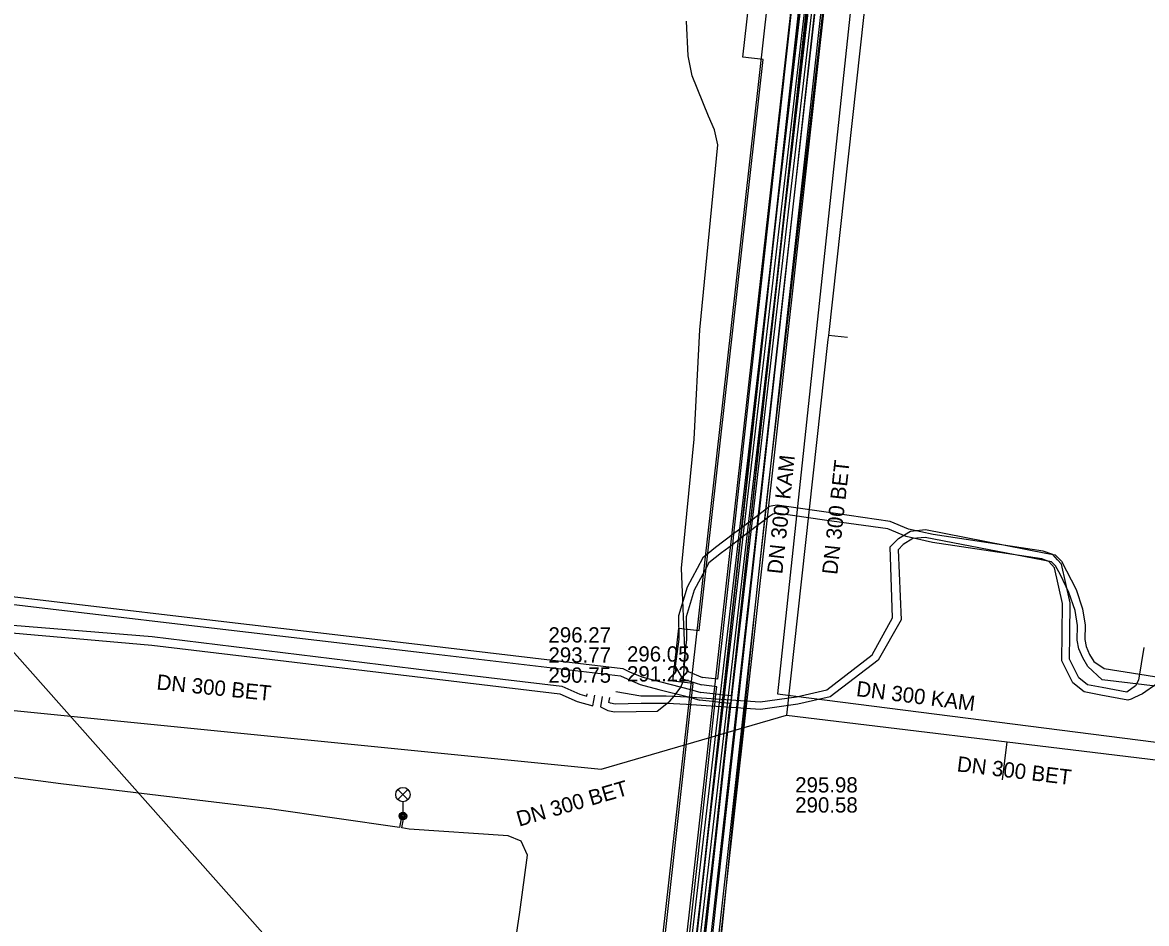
# Model space of a CAD drawing. Extents: x -595540 to -593988, y -1160850 to -1159202.
# Drawn here: x -594175.6 to -594116.8, y -1159753.9 to -1159706.8 of the extents above; entities that cross this region are included whole.
import ezdxf

# ---------------------------------------------------------------- set-up
doc = ezdxf.new("R2010")
doc.units = 0
for name, color, linetype in [('BVK-DESTOVA_popisy', 7, 'Continuous'), ('BVK-DESTOVA_trasa sítě', 7, 'Continuous'), ('BVK-SPLASKOVA_popisy', 7, 'Continuous'), ('BVK-SPLASKOVA_trasa sítě', 7, 'Continuous'), ('BVK-VODOVOD_trasa sítě', 7, 'Continuous'), ('BVK-VODOVOD_trasa zrušené sítě', 7, 'Continuous'), ('CETIN_kabel podzemní', 7, 'Continuous'), ('DESTOVA-NEPROVOZOVANA_popisy', 7, 'Continuous'), ('DESTOVA_trasa neprovozované sítě', 7, 'Continuous'), ('DSP-NN-TEPLARNY_kabel', 7, 'Continuous'), ('EON-NN_kabel', 7, 'Continuous'), ('EON-VN_kabel', 7, 'Continuous'), ('PODA_kabel optický', 7, 'Continuous'), ('TEPLARNY-ELEKTRO_kabel', 7, 'Continuous'), ('TEPLARNY-HORKOVODY_trasa sítě', 7, 'Continuous'), ('TEPLARNY-HORKOVODY_trasa sítě obvodem', 7, 'Continuous'), ('TSB_kabel VO', 7, 'Continuous'), ('TSB_kolektor', 7, 'Continuous'), ('TSB_lampy VO', 7, 'Continuous')]:
    doc.layers.add(name, color=color, linetype=linetype)

msp = doc.modelspace()

# ---------------------------------------------------------------- linework, layer by layer
at = {"layer": 'BVK-DESTOVA_popisy'}
msp.add_line((-594135.199, -1159747.163), (-594135.199, -1159747.163), dxfattribs=at)
at = {"layer": 'BVK-DESTOVA_trasa sítě'}
for points in [[(-594131.189, -1159702.54), (-594133.463, -1159723.133), (-594133.486, -1159723.344), (-594135.656, -1159743.002)], [(-594135.656, -1159743.002), (-594124.11, -1159744.396), (-594121.958, -1159744.656), (-594111.323, -1159745.94), (-594109.062, -1159746.213)]]:
    msp.add_lwpolyline(points, dxfattribs=at)
at = {"layer": 'BVK-SPLASKOVA_popisy'}
msp.add_line((-594143.994, -1159739.393), (-594143.994, -1159739.393), dxfattribs=at)
at = {"layer": 'BVK-SPLASKOVA_trasa sítě'}
for p, q in [((-594131.779, -1159701.227), (-594136.132, -1159741.877)), ((-594136.132, -1159741.877), (-594110.29, -1159745.169))]:
    msp.add_line(p, q, dxfattribs=at)
at = {"layer": 'BVK-VODOVOD_trasa sítě'}
for points in [[(-594277.938, -1159642.091), (-594251.48, -1159654.69), (-594231.416, -1159677.293), (-594151.549, -1159767.337), (-594002.69, -1159935.17)], [(-594139.43, -1159758.35), (-594138.85, -1159752.43), (-594138.25, -1159746.48), (-594137.92, -1159743.53), (-594137.3, -1159737.55), (-594136.66, -1159731.62), (-594135.96, -1159725.67), (-594135.29, -1159719.72), (-594134.61, -1159713.78), (-594133.93, -1159707.84), (-594133.28, -1159701.88), (-594132.66, -1159696.03), (-594132.31, -1159693.03), (-594132.14, -1159691.54), (-594131.68, -1159687.56), (-594131.44, -1159685.13), (-594130.78, -1159679.17), (-594130.54, -1159676.87), (-594130.29, -1159674.67), (-594129.62, -1159668.72), (-594128.94, -1159662.77), (-594128.27, -1159656.82), (-594127.63, -1159650.88)]]:
    msp.add_lwpolyline(points, dxfattribs=at)
at = {"layer": 'BVK-VODOVOD_trasa zrušené sítě'}
msp.add_lwpolyline([(-594139.59, -1159758.16), (-594132.19, -1159691.23), (-594131.54, -1159685.22), (-594130.32, -1159674.22), (-594125.04, -1159627.62), (-594124.69, -1159624.72), (-594124.57, -1159623.5), (-594121.78, -1159598.56), (-594116.31, -1159549.3), (-594116, -1159546.29), (-594115.44, -1159541.42)], dxfattribs=at)
at = {"layer": 'CETIN_kabel podzemní'}
msp.add_lwpolyline([(-594134.4, -1159703.97), (-594140.15, -1159756.78)], dxfattribs=at)
at = {"layer": 'DESTOVA-NEPROVOZOVANA_popisy'}
msp.add_line((-594148.1, -1159741.298), (-594148.1, -1159741.298), dxfattribs=at)
at = {"layer": 'DESTOVA_trasa neprovozované sítě'}
for p, q in [((-594132.469, -1159723.243), (-594133.463, -1159723.133)), ((-594181.11, -1159742.235), (-594145.349, -1159745.822)), ((-594145.349, -1159745.822), (-594135.656, -1159743.002)), ((-594124.35, -1159746.382), (-594124.11, -1159744.396))]:
    msp.add_line(p, q, dxfattribs=at)
at = {"layer": 'DSP-NN-TEPLARNY_kabel'}
for points in [[(-594133.014, -1159627.397), (-594126.273, -1159628.187), (-594133.73, -1159699.527), (-594140.428, -1159698.793), (-594140.795, -1159702.081), (-594134.129, -1159702.798), (-594140.716, -1159759.163), (-594150.768, -1159758.107), (-594156.693, -1159809.648), (-594146.119, -1159810.644), (-594154.275, -1159883.165), (-594161.034, -1159882.375), (-594161.401, -1159885.608), (-594154.661, -1159886.343), (-594161.72, -1159948.35)], [(-594161.499, -1159948.173), (-594154.44, -1159886.166), (-594161.18, -1159885.431), (-594160.858, -1159882.597), (-594154.099, -1159883.387), (-594145.898, -1159810.464), (-594156.471, -1159809.468), (-594150.592, -1159758.327), (-594140.541, -1159759.383), (-594133.907, -1159702.62), (-594140.574, -1159701.904), (-594140.252, -1159699.013), (-594133.551, -1159699.748), (-594126.054, -1159628.011), (-594132.991, -1159627.198)], [(-594133.037, -1159627.596), (-594126.493, -1159628.363), (-594133.908, -1159699.307), (-594140.605, -1159698.572), (-594141.017, -1159702.258), (-594134.351, -1159702.975), (-594140.892, -1159758.943), (-594150.944, -1159757.888), (-594156.915, -1159809.828), (-594146.341, -1159810.824), (-594147.774, -1159823.565), (-594152.315, -1159823.04)], [(-594152.288, -1159822.842), (-594147.95, -1159823.343), (-594146.562, -1159811.004), (-594157.137, -1159810.008), (-594151.12, -1159757.668), (-594141.068, -1159758.724), (-594134.573, -1159703.152), (-594141.238, -1159702.436), (-594140.781, -1159698.351), (-594134.086, -1159699.086), (-594126.712, -1159628.538), (-594133.061, -1159627.794)]]:
    msp.add_lwpolyline(points, dxfattribs=at)
at = {"layer": 'EON-NN_kabel'}
for points in [[(-594145.287, -1159742.014), (-594145.375, -1159742.556), (-594144.998, -1159742.755), (-594144.652, -1159742.826), (-594143.507, -1159742.797), (-594142.419, -1159742.793), (-594141.909, -1159742.387), (-594141.748, -1159742.259), (-594141.534, -1159742.003), (-594141.418, -1159741.863), (-594141.185, -1159741.536), (-594141.05, -1159741.238), (-594140.96, -1159739.94), (-594141.15, -1159735.299), (-594140.483, -1159728.557), (-594140.176, -1159722.846), (-594139.244, -1159713.166), (-594139.418, -1159712.379), (-594139.729, -1159711.665), (-594140.581, -1159709.566), (-594140.801, -1159708.523), (-594140.882, -1159706.709)], [(-594144.582, -1159741.748), (-594143.261, -1159741.99), (-594141.953, -1159741.985), (-594141.534, -1159742.003), (-594140.861, -1159742.031), (-594137.025, -1159742.29), (-594135.128, -1159742.028), (-594133.55, -1159741.665), (-594131.168, -1159739.847), (-594130.107, -1159737.904), (-594130.225, -1159734.189), (-594129.804, -1159733.756), (-594129.174, -1159733.373), (-594128.378, -1159733.292), (-594122.096, -1159734.524), (-594121.603, -1159734.604), (-594121.272, -1159734.948), (-594120.51, -1159736.427), (-594120.175, -1159737.426), (-594120.042, -1159738.283), (-594120.055, -1159739.043), (-594119.981, -1159739.401), (-594119.801, -1159739.82), (-594119.577, -1159740.193), (-594119.041, -1159740.562), (-594113.451, -1159741.436)], [(-594110.072, -1159742.219), (-594119.142, -1159741.146), (-594119.891, -1159740.447), (-594120.158, -1159740.003), (-594120.365, -1159739.522), (-594120.456, -1159739.08), (-594120.443, -1159738.31), (-594120.565, -1159737.521), (-594120.882, -1159736.576), (-594121.32, -1159735.648), (-594121.592, -1159735.192), (-594121.802, -1159734.974), (-594122.254, -1159734.889), (-594128.396, -1159733.696), (-594129.044, -1159733.762), (-594129.553, -1159734.071), (-594129.818, -1159734.344), (-594129.659, -1159738.012), (-594130.861, -1159740.116), (-594133.376, -1159742.035), (-594135.056, -1159742.422), (-594137.011, -1159742.692), (-594140.883, -1159742.43), (-594141.909, -1159742.387), (-594141.961, -1159742.385), (-594143.255, -1159742.39), (-594144.617, -1159742.425), (-594144.862, -1159742.375), (-594144.934, -1159742.337), (-594144.892, -1159742.078)], [(-594176.153, -1159738.683), (-594168.838, -1159739.335), (-594154.359, -1159741.051), (-594147.499, -1159741.873), (-594146.59, -1159742.275), (-594145.774, -1159742.505), (-594145.682, -1159741.95)], [(-594176.11, -1159738.285), (-594168.822, -1159738.885), (-594154.311, -1159740.654), (-594147.392, -1159741.483), (-594146.454, -1159741.898), (-594146.096, -1159741.999), (-594146.078, -1159741.886)]]:
    msp.add_lwpolyline(points, dxfattribs=at)
at = {"layer": 'EON-VN_kabel'}
for points in [[(-594093.156, -1159551.185), (-594117.615, -1159548.247), (-594118.307, -1159554.343), (-594118.463, -1159555.715), (-594118.508, -1159556.113), (-594118.598, -1159556.906), (-594118.998, -1159556.864), (-594119.047, -1159557.292), (-594119.092, -1159557.691), (-594119.143, -1159558.143), (-594119.188, -1159558.541), (-594119.287, -1159559.415), (-594118.888, -1159559.46), (-594127.888, -1159643.604), (-594127.931, -1159644.002), (-594129.717, -1159660.699), (-594130.497, -1159669.009), (-594137.537, -1159732.843), (-594137.6, -1159733.413), (-594138.546, -1159741.99), (-594138.944, -1159741.946), (-594139.342, -1159741.902), (-594140.138, -1159741.814)], [(-594117.832, -1159555.787), (-594118.053, -1159555.762), (-594118.463, -1159555.715), (-594119.655, -1159555.58), (-594119.831, -1159557.135), (-594119.877, -1159557.533), (-594119.941, -1159558.101), (-594119.986, -1159558.499), (-594120.17, -1159560.12), (-594119.773, -1159560.165), (-594128.687, -1159643.541), (-594128.729, -1159643.94), (-594130.513, -1159660.624), (-594131.293, -1159668.934), (-594138.416, -1159733.509), (-594138.479, -1159734.079), (-594139.254, -1159741.107), (-594140.051, -1159741.019)], [(-594146.556, -1159830.012), (-594148.97, -1159829.733), (-594146.93, -1159812.154), (-594157.67, -1159811.028), (-594151.563, -1159757.117), (-594140.745, -1159758.271), (-594138.988, -1159742.343), (-594138.944, -1159741.946), (-594138.04, -1159733.747), (-594137.977, -1159733.176), (-594130.895, -1159668.972), (-594130.115, -1159660.662), (-594128.332, -1159643.983), (-594128.289, -1159643.585), (-594119.332, -1159559.812), (-594119.729, -1159559.767), (-594119.587, -1159558.52), (-594119.542, -1159558.122), (-594119.484, -1159557.612), (-594119.439, -1159557.213), (-594119.303, -1159556.023), (-594118.508, -1159556.113), (-594118.094, -1159556.16), (-594117.878, -1159556.185)], [(-594125.571, -1159639.145), (-594126.986, -1159638.994), (-594127.482, -1159643.623), (-594127.525, -1159644.021), (-594129.318, -1159660.736), (-594130.098, -1159669.046), (-594137.098, -1159732.51), (-594137.161, -1159733.08), (-594140.037, -1159759.151), (-594150.858, -1159757.997), (-594156.784, -1159810.317), (-594146.042, -1159811.443), (-594148.099, -1159829.169), (-594146.492, -1159829.355)], [(-594116.971, -1159739.453), (-594117.251, -1159741.156), (-594117.404, -1159741.466), (-594117.855, -1159741.792), (-594119.152, -1159741.546), (-594119.921, -1159741.407), (-594120.359, -1159741.048), (-594120.85, -1159740.06), (-594120.841, -1159738.775), (-594120.813, -1159737.117), (-594121.274, -1159735.095), (-594121.491, -1159734.863), (-594121.726, -1159734.591), (-594122.226, -1159734.427), (-594127.98, -1159733.551), (-594129.266, -1159733.276), (-594130.235, -1159732.861), (-594133.092, -1159732.454), (-594136.139, -1159732.011), (-594136.36, -1159732.056), (-594136.535, -1159732.083), (-594137.098, -1159732.51), (-594137.537, -1159732.843), (-594137.977, -1159733.176), (-594138.416, -1159733.509), (-594139.359, -1159734.224), (-594140.025, -1159734.765), (-594140.332, -1159735.32), (-594140.85, -1159736.301), (-594141.299, -1159737.8), (-594141.284, -1159739.017), (-594141.481, -1159740.427), (-594141.085, -1159741.096), (-594140.095, -1159741.416)], [(-594116.284, -1159741.363), (-594117.035, -1159741.87), (-594117.448, -1159742.069), (-594117.636, -1159742.153), (-594117.807, -1159742.208), (-594119.217, -1159741.951), (-594120.095, -1159741.781), (-594120.679, -1159741.304), (-594121.25, -1159740.152), (-594121.244, -1159738.723), (-594121.221, -1159737.15), (-594121.646, -1159735.282), (-594121.944, -1159734.951), (-594122.31, -1159734.823), (-594128.026, -1159733.97), (-594129.39, -1159733.658), (-594130.349, -1159733.247), (-594133.666, -1159732.79), (-594136.177, -1159732.438), (-594136.375, -1159732.477), (-594136.522, -1159732.595), (-594137.161, -1159733.08), (-594137.6, -1159733.413), (-594138.04, -1159733.747), (-594138.479, -1159734.079), (-594139.049, -1159734.512), (-594139.713, -1159735.029), (-594139.926, -1159735.43), (-594140.478, -1159736.455), (-594140.899, -1159737.856), (-594140.884, -1159739.045), (-594141.036, -1159740.357), (-594140.803, -1159740.709), (-594140.051, -1159741.019)], [(-594179.699, -1159736.377), (-594172.761, -1159737.186), (-594165.673, -1159738.025), (-594154.65, -1159739.321), (-594144.215, -1159740.548), (-594143.82, -1159740.738), (-594143.173, -1159741.01), (-594142.229, -1159741.257), (-594140.675, -1159741.658), (-594140.138, -1159741.814)], [(-594179.749, -1159736.773), (-594172.807, -1159737.584), (-594165.719, -1159738.423), (-594154.696, -1159739.719), (-594144.327, -1159740.938), (-594143.984, -1159741.102), (-594143.303, -1159741.39), (-594142.329, -1159741.645), (-594140.785, -1159742.042), (-594140.182, -1159742.211)], [(-594146.588, -1159830.341), (-594149.405, -1159830.015), (-594147.374, -1159812.51), (-594158.112, -1159811.384), (-594151.916, -1159756.678), (-594141.098, -1159757.831), (-594139.386, -1159742.299), (-594139.342, -1159741.902), (-594139.298, -1159741.504), (-594140.095, -1159741.416)], [(-594146.524, -1159829.684), (-594148.535, -1159829.451), (-594146.487, -1159811.799), (-594157.227, -1159810.673), (-594151.21, -1159757.557), (-594140.391, -1159758.711), (-594138.591, -1159742.387), (-594138.988, -1159742.343), (-594139.386, -1159742.299), (-594140.182, -1159742.211)]]:
    msp.add_lwpolyline(points, dxfattribs=at)
at = {"layer": 'PODA_kabel optický'}
msp.add_lwpolyline([(-594140.819, -1159758.716), (-594132.759, -1159685.707)], dxfattribs=at)
at = {"layer": 'TEPLARNY-ELEKTRO_kabel'}
for points in [[(-594133.014, -1159627.397), (-594126.273, -1159628.187), (-594133.73, -1159699.527), (-594140.428, -1159698.793), (-594140.795, -1159702.081), (-594134.129, -1159702.798), (-594140.716, -1159759.163), (-594150.768, -1159758.107), (-594156.693, -1159809.648), (-594146.119, -1159810.644), (-594154.275, -1159883.165), (-594161.034, -1159882.375), (-594161.401, -1159885.608), (-594154.661, -1159886.343), (-594161.72, -1159948.35)], [(-594161.499, -1159948.173), (-594154.44, -1159886.166), (-594161.18, -1159885.431), (-594160.858, -1159882.597), (-594154.099, -1159883.387), (-594145.898, -1159810.464), (-594156.471, -1159809.468), (-594150.592, -1159758.327), (-594140.541, -1159759.383), (-594133.907, -1159702.62), (-594140.574, -1159701.904), (-594140.252, -1159699.013), (-594133.551, -1159699.748), (-594126.054, -1159628.011), (-594132.991, -1159627.198)], [(-594133.037, -1159627.596), (-594126.493, -1159628.363), (-594133.908, -1159699.307), (-594140.605, -1159698.572), (-594141.017, -1159702.258), (-594134.351, -1159702.975), (-594140.892, -1159758.943), (-594150.944, -1159757.888), (-594156.915, -1159809.828), (-594146.341, -1159810.824), (-594147.774, -1159823.565), (-594152.315, -1159823.04)], [(-594152.288, -1159822.842), (-594147.95, -1159823.343), (-594146.562, -1159811.004), (-594157.137, -1159810.008), (-594151.12, -1159757.668), (-594141.068, -1159758.724), (-594134.573, -1159703.152), (-594141.238, -1159702.436), (-594140.781, -1159698.351), (-594134.086, -1159699.086), (-594126.712, -1159628.538), (-594133.061, -1159627.794)]]:
    msp.add_lwpolyline(points, dxfattribs=at)
at = {"layer": 'TEPLARNY-HORKOVODY_trasa sítě'}
msp.add_lwpolyline([(-594147.478, -1159813.396), (-594158.449, -1159812.163), (-594152.286, -1159757.328), (-594141.315, -1159758.561), (-594137.746, -1159726.801), (-594135.19, -1159704.066)], dxfattribs=at)
at = {"layer": 'TEPLARNY-HORKOVODY_trasa sítě obvodem'}
for points in [[(-594133.752, -1159702.466), (-594136.504, -1159726.941), (-594140.212, -1159759.943), (-594151.183, -1159758.71), (-594157.067, -1159811.06), (-594146.096, -1159812.293)], [(-594148.86, -1159814.499), (-594159.831, -1159813.266), (-594153.389, -1159755.946), (-594142.418, -1159757.179), (-594138.988, -1159726.661), (-594136.627, -1159705.665)]]:
    msp.add_lwpolyline(points, dxfattribs=at)
at = {"layer": 'TSB_kabel VO'}
msp.add_lwpolyline([(-594150.03, -1159756.22), (-594149.59, -1159753.29), (-594149.2, -1159750.32), (-594149.52, -1159749.59), (-594150.2, -1159749.31), (-594155.38, -1159748.95), (-594155.765, -1159748.894), (-594155.676, -1159748.412), (-594155.71, -1159748.27), (-594155.794, -1159748.391), (-594155.884, -1159748.877), (-594162.68, -1159747.89), (-594173.6, -1159746.59), (-594181.255, -1159745.569)], dxfattribs=at)
at = {"layer": 'TSB_kolektor'}
msp.add_lwpolyline([(-594142.248, -1159756.708), (-594140.528, -1159741.344), (-594141.595, -1159741.225), (-594141.284, -1159738.442), (-594140.217, -1159738.562), (-594136.874, -1159708.708), (-594137.941, -1159708.589), (-594137.63, -1159705.806), (-594136.563, -1159705.925), (-594136.507, -1159705.429), (-594141.993, -1159704.815), (-594141.879, -1159703.801), (-594142.893, -1159703.688), (-594142.341, -1159698.758), (-594141.327, -1159698.871), (-594141.214, -1159697.857), (-594135.728, -1159698.472), (-594135.672, -1159697.975), (-594136.739, -1159697.856), (-594136.428, -1159695.073), (-594135.361, -1159695.192), (-594134.842, -1159690.561), (-594132.003, -1159690.927), (-594139.391, -1159757.068)], close=True, dxfattribs=at)
at = {"layer": 'TSB_lampy VO'}
for p, q in [((-594155.975, -1159747.41), (-594155.445, -1159746.88)), ((-594155.975, -1159746.88), (-594155.445, -1159747.41)), ((-594155.975, -1159747.41), (-594155.445, -1159746.88)), ((-594155.975, -1159746.88), (-594155.445, -1159747.41)), ((-594155.71, -1159747.52), (-594155.71, -1159748.27)), ((-594155.71, -1159747.52), (-594155.71, -1159748.27))]:
    msp.add_line(p, q, dxfattribs=at)
for centre, radius in [((-594155.71, -1159747.145), 0.375), ((-594155.71, -1159747.145), 0.375), ((-594155.71, -1159748.27), 0.2), ((-594155.71, -1159748.27), 0.2), ((-594155.71, -1159748.27), 0.145), ((-594155.71, -1159748.27), 0.145), ((-594155.71, -1159748.27), 0.0876), ((-594155.71, -1159748.27), 0.0876)]:
    msp.add_circle(centre, radius, dxfattribs=at)

# ---------------------------------------------------------------- texts
at = {"layer": 'BVK-DESTOVA_popisy'}
for rotation, p in [(83.70913, (-594133.002, -1159735.674)), (353.11389, (-594126.773, -1159745.928))]:
    msp.add_text('DN 300 BET', height=0.8, rotation=rotation, dxfattribs=at).set_placement(p)
for s, p in [('295.98', (-594135.199, -1159747.038)), ('290.58', (-594135.199, -1159748.088))]:
    msp.add_text(s, height=0.8, dxfattribs=at).set_placement(p)
at = {"layer": 'BVK-SPLASKOVA_popisy'}
for rotation, p in [(83.88102, (-594135.876, -1159735.642)), (352.71282, (-594132.038, -1159741.991))]:
    msp.add_text('DN 300 KAM', height=0.8, rotation=rotation, dxfattribs=at).set_placement(p)
for s, p in [('296.05', (-594143.994, -1159740.193)), ('291.22', (-594143.994, -1159741.233))]:
    msp.add_text(s, height=0.8, dxfattribs=at).set_placement(p)
at = {"layer": 'DESTOVA-NEPROVOZOVANA_popisy'}
for s, p in [('296.27', (-594148.1, -1159739.198)), ('293.77', (-594148.1, -1159740.248)), ('290.75', (-594148.1, -1159741.298))]:
    msp.add_text(s, height=0.8, dxfattribs=at).set_placement(p)
for rotation, p in [(354.25981, (-594168.617, -1159741.648)), (16.21471, (-594149.635, -1159748.828))]:
    msp.add_text('DN 300 BET', height=0.8, rotation=rotation, dxfattribs=at).set_placement(p)

doc.saveas('drawing.dxf')
